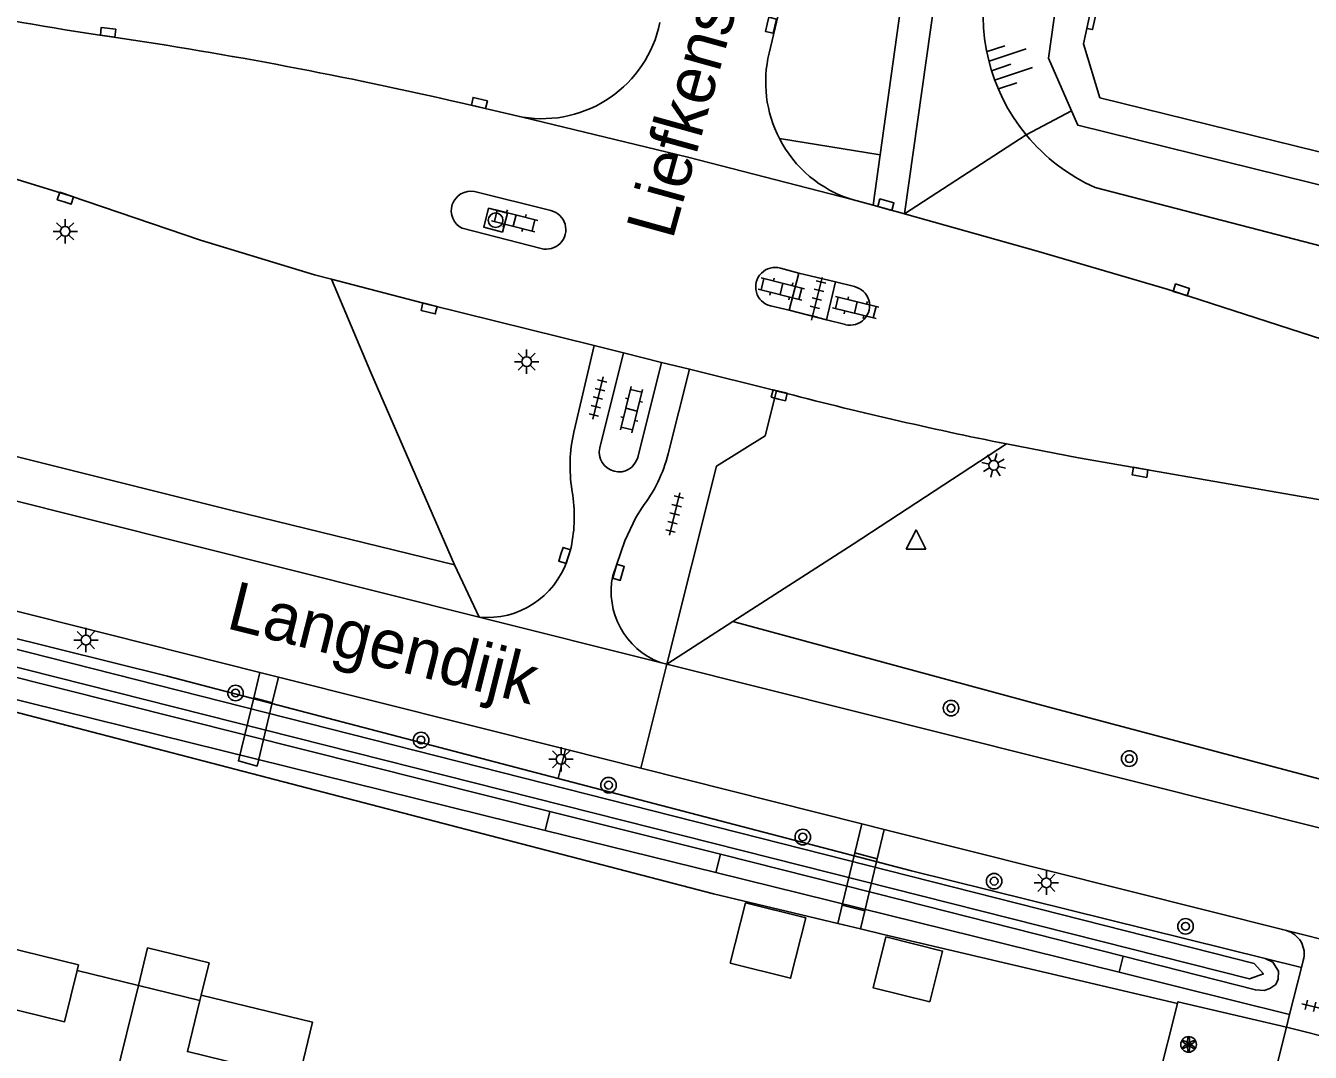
# Model space of a CAD drawing. Extents: x 128000 to 131008, y 398996 to 402500.
# Drawn here: x 128447.5 to 128513.5, y 399591.4 to 399644.1 of the extents above; entities that cross this region are included whole.
import ezdxf

# ---------------------------------------------------------------- set-up
doc = ezdxf.new("R2010")
doc.units = 0
for name, color, linetype in [('gg-afsc-erfafscheiding', 7, 'Continuous'), ('gg-afsc-muur', 7, 'Continuous'), ('gg-anno-openbare ruimte label', 7, 'Continuous'), ('gg-bbg-gedigitaliseerde bijgebouw', 7, 'Continuous'), ('gg-bbg-hoofdgebouw', 7, 'Continuous'), ('gg-bbg-luifel en loopbrug', 7, 'Continuous'), ('gg-bbg-tussenscheiding', 7, 'Continuous'), ('gg-knt-BGT kruinlijn', 7, 'Continuous'), ('gg-knt-verharding', 7, 'Continuous'), ('gg-kntw-beschoeiing', 7, 'Continuous'), ('gg-kntw-bovenkant insteek waterloop', 7, 'Continuous'), ('gg-kntw-midden sloot', 7, 'Continuous'), ('gg-kntw-waterlijn', 7, 'Continuous'), ('gg-kwrk-kunstwerk niveau 01', 7, 'Continuous'), ('gg-kwrk-uitstroombak niveau min 01', 7, 'Continuous'), ('gt-grn-groengrens', 7, 'Continuous'), ('gt-grn-groengrens NZ', 7, 'Continuous'), ('gt-grn-weggrens', 7, 'Continuous'), ('gt-symb-boom', 7, 'Continuous'), ('gt-symb-klinker verharding', 7, 'Continuous'), ('gt-symb-kolk', 7, 'Continuous'), ('gt-symb-lichtmast', 7, 'Continuous'), ('gt-symb-rioolschacht', 7, 'Continuous'), ('gt-symb-solitaire heester', 7, 'Continuous'), ('gt-symb-talud symbool', 7, 'Continuous'), ('gt-symb-tegel verharding', 7, 'Continuous'), ('gt-symb-waterafsluiter', 7, 'Continuous')]:
    doc.layers.add(name, color=color, linetype=linetype)

# ---------------------------------------------------------------- blocks, each defined once
blk = doc.blocks.new('gt0-TALUD_1')
at = {"layer": 'gt-symb-talud symbool'}
for p, q in [((-1, -1), (-1, 0)), ((-0.5, -2), (-0.5, 0)), ((0.5, -2), (0.5, 0)), ((1, -1), (1, 0)), ((0, -1), (0, 0))]:
    blk.add_line(p, q, dxfattribs=at)
blk = doc.blocks.new('gt0-KL1')
at = {"layer": 'gt-symb-klinker verharding'}
for p, q in [((-1.15, 0.3), (1.15, 0.3)), ((-1, -0.3), (-1, 0.3)), ((-0.5, 0.3), (-0.5, 0.45)), ((0, -0.3), (0, 0.3)), ((0.5, 0.3), (0.5, 0.45)), ((1, -0.3), (1, 0.3)), ((-1.15, -0.3), (1.15, -0.3)), ((-0.5, -0.45), (-0.5, -0.3)), ((0.5, -0.45), (0.5, -0.3))]:
    blk.add_line(p, q, dxfattribs=at)
blk = doc.blocks.new('gt0-KOLK')
at = {"layer": 'gt-symb-kolk'}
blk.add_lwpolyline([(0, 0), (0.375, 0), (0.375, 0.4), (-0.375, 0.4), (-0.375, 0), (0, 0)], dxfattribs=at)
blk = doc.blocks.new('gt0-TEG1')
at = {"layer": 'gt-symb-tegel verharding'}
for p, q in [((-1.125, 0), (1.125, 0)), ((-0.9, -0.25), (-0.9, 0.25)), ((-0.45, -0.25), (-0.45, 0.25)), ((0, -0.25), (0, 0.25)), ((0.45, -0.25), (0.45, 0.25)), ((0.9, -0.25), (0.9, 0.25))]:
    blk.add_line(p, q, dxfattribs=at)
blk = doc.blocks.new('gt0-WAFSL')
at = {"layer": 'gt-symb-waterafsluiter'}
for p, q in [((-0.5, -0.333), (0, 0.667)), ((0, 0.667), (0.5, -0.333)), ((0.5, -0.333), (-0.5, -0.333))]:
    blk.add_line(p, q, dxfattribs=at)
blk = doc.blocks.new('gt0-LMAST')
at = {"layer": 'gt-symb-lichtmast'}
for p, q in [((-0.182, 0.173), (-0.447, 0.438)), ((-0.005, 0.246), (-0.005, 0.621)), ((0.172, 0.173), (0.437, 0.438)), ((-0.255, -0.004), (-0.63, -0.004)), ((-0.182, -0.181), (-0.447, -0.446)), ((-0.005, -0.254), (-0.005, -0.629)), ((0.437, -0.446), (0.172, -0.181)), ((0.245, -0.004), (0.62, -0.004))]:
    blk.add_line(p, q, dxfattribs=at)
blk.add_circle((-0.005, -0.004), 0.25, dxfattribs=at)
blk = doc.blocks.new('gt0-BOOM')
at = {"layer": 'gt-symb-boom'}
for radius in [0.4, 0.2]:
    blk.add_circle((0, 0), radius, dxfattribs=at)
blk = doc.blocks.new('gt0-SH')
at = {"layer": 'gt-symb-solitaire heester'}
blk.add_circle((0, 0), 0.4, dxfattribs=at)
for centre, start, end in [((-0.346, 0.2), 270, 30), ((-0.346, -0.2), 330, 90), ((0, 0.4), 210, 330), ((0.346, 0.2), 150, 270), ((0.346, -0.2), 90, 210), ((0, -0.4), 30, 150)]:
    blk.add_arc(centre, 0.4, start, end, dxfattribs=at)
blk = doc.blocks.new('gt0-RS')
at = {"layer": 'gt-symb-rioolschacht'}
blk.add_lwpolyline([(-0.5, -0.5), (0.5, -0.5), (0.5, 0.5), (-0.5, 0.5)], close=True, dxfattribs=at)
blk.add_circle((0, 0), 0.375, dxfattribs=at)

msp = doc.modelspace()

# ---------------------------------------------------------------- linework, layer by layer
at = {"layer": 'gg-afsc-erfafscheiding'}
for p, q in [((128438.77, 399610.993), (128482.884, 399599.507)), ((128491.626, 399597.425), (128506.726, 399593.882)), ((128506.726, 399593.882), (128504.636, 399585.532))]:
    msp.add_line(p, q, dxfattribs=at)
at = {"layer": 'gg-afsc-muur'}
for p, q in [((128482.884, 399599.507), (128489.264, 399597.988)), ((128489.264, 399597.988), (128490.433, 399597.709)), ((128490.433, 399597.709), (128491.626, 399597.425))]:
    msp.add_line(p, q, dxfattribs=at)
at = {"layer": 'gg-bbg-gedigitaliseerde bijgebouw'}
for points in [[(128491.744, 399597.305), (128491.085, 399594.686), (128493.994, 399593.954)], [(128491.744, 399597.305), (128494.653, 399596.572), (128493.994, 399593.954)]]:
    msp.add_lwpolyline(points, dxfattribs=at)
at = {"layer": 'gg-bbg-hoofdgebouw'}
for p, q in [((128453.336, 399594.8), (128450.18, 399595.57)), ((128456.49, 399594.031), (128453.336, 399594.8))]:
    msp.add_line(p, q, dxfattribs=at)
for points in [[(128450.18, 399595.57), (128449.54, 399592.94), (128443.81, 399594.34)], [(128461.575, 399589.997), (128455.85, 399591.401), (128456.49, 399594.031)]]:
    msp.add_lwpolyline(points, dxfattribs=at)
at = {"layer": 'gg-bbg-luifel en loopbrug'}
msp.add_line((128456.558, 399594.31), (128456.49, 399594.031), dxfattribs=at)
for points in [[(128484.526, 399599.054), (128483.745, 399595.951), (128486.848, 399595.169), (128487.629, 399598.272), (128484.526, 399599.054)], [(128450.18, 399595.57), (128450.251, 399595.861), (128444.524, 399597.261)], [(128456.558, 399594.31), (128456.961, 399595.961), (128453.807, 399596.731), (128453.336, 399594.8)], [(128461.575, 399589.997), (128462.286, 399592.911), (128456.558, 399594.31)]]:
    msp.add_lwpolyline(points, dxfattribs=at)
at = {"layer": 'gg-bbg-tussenscheiding'}
msp.add_line((128451.906, 399588.97), (128453.336, 399594.8), dxfattribs=at)
at = {"layer": 'gg-knt-BGT kruinlijn'}
msp.add_line((128502.498, 399635.812), (128623.42, 399604.526), dxfattribs=at)
for centre, radius, start, end in [((128506.462, 399644.689), 9.723, 167.76092, 219.39265), ((128506.464, 399644.697), 9.73, 219.42316, 245.94366)]:
    msp.add_arc(centre, radius, start, end, dxfattribs=at)
at = {"layer": 'gg-knt-verharding'}
for p, q in [((128492.703, 399634.461), (128508.231, 399745.154)), ((128496.095, 399670.695), (128491.445, 399637.493)), ((128489.587, 399658.895), (128485.743, 399642.725)), ((128451.95, 399643.56), (128451.237, 399643.661)), ((128470.844, 399613.733), (128363.689, 399640.622)), ((128473.067, 399639.43), (128469.908, 399640.161)), ((128491.445, 399637.493), (128486.273, 399638.324)), ((128474.531, 399634.627), (128470.607, 399635.602)), ((128490, 399635.193), (128491.082, 399634.902)), ((128491.082, 399634.902), (128492.703, 399634.461)), ((128474.031, 399632.679), (128469.974, 399633.716)), ((128487.269, 399631.407), (128486.323, 399631.67)), ((128486.775, 399629.503), (128487.269, 399631.407)), ((128487.269, 399631.407), (128489.153, 399630.958)), ((128489.153, 399630.958), (128488.689, 399629.015)), ((128490.125, 399630.721), (128489.153, 399630.958)), ((128485.817, 399629.727), (128486.775, 399629.503)), ((128486.775, 399629.503), (128488.689, 399629.015)), ((128488.689, 399629.015), (128489.661, 399628.764)), ((128475.707, 399623.236), (128476.751, 399627.685)), ((128476.751, 399627.685), (128478.263, 399627.31)), ((128478.263, 399627.31), (128477.042, 399622.432)), ((128480.209, 399626.827), (128478.263, 399627.31)), ((128478.988, 399621.939), (128480.209, 399626.827)), ((128480.209, 399626.827), (128481.65, 399626.47)), ((128480.553, 399622.125), (128481.65, 399626.47)), ((128481.65, 399626.47), (128486.115, 399625.363)), ((128486.29, 399625.32), (128486.115, 399625.363)), ((128475.652, 399620.007), (128475.61, 399620.277)), ((128475.372, 399616.676), (128475.521, 399617.142)), ((128438.404, 399616.218), (128459.57, 399610.893)), ((128480.141, 399611.4), (128470.844, 399613.733)), ((128459.257, 399609.592), (128459.57, 399610.893)), ((128459.57, 399610.893), (128460.528, 399610.652)), ((128480.487, 399611.313), (128480.141, 399611.4)), ((128460.211, 399609.336), (128460.528, 399610.652)), ((128460.528, 399610.652), (128475.28, 399606.94)), ((128475.28, 399606.94), (128479.145, 399605.967)), ((128479.145, 399605.967), (128490.499, 399603.111)), ((128490.139, 399601.618), (128490.499, 399603.111)), ((128490.499, 399603.111), (128491.661, 399602.818)), ((128491.299, 399601.315), (128491.661, 399602.818)), ((128491.661, 399602.818), (128512.32, 399597.621)), ((128489.264, 399597.988), (128489.493, 399598.937)), ((128490.433, 399597.709), (128490.656, 399598.634)), ((128512.32, 399597.621), (128517.537, 399596.321)), ((128513.097, 399595.722), (128512.488, 399593.317)), ((128513.19, 399596.09), (128513.097, 399595.722)), ((128512.488, 399593.317), (128512.322, 399592.66)), ((128512.322, 399592.66), (128510.479, 399585.38)), ((128515.751, 399591.786), (128512.322, 399592.66))]:
    msp.add_line(p, q, dxfattribs=at)
for points in [[(128463.249, 399631.094), (128462.38, 399631.32), (128456.53, 399633.1), (128449.82, 399635.39), (128441.02, 399638.09), (128432.11, 399640.41), (128393.627, 399649.915)], [(128473.067, 399639.43), (128481.569, 399637.377), (128490, 399635.193)], [(128492.703, 399634.461), (128499.462, 399632.565), (128506.196, 399630.581), (128517.05, 399627.08), (128525.32, 399624.77), (128614.18, 399602.67), (128618.463, 399601.732), (128622.829, 399600.968)], [(128476.751, 399627.685), (128468.3, 399629.78), (128463.249, 399631.094)], [(128480.487, 399611.313), (128483.044, 399621.497), (128485.545, 399623.042), (128486.115, 399625.363)], [(128621.03, 399590.124), (128579.44, 399603.67), (128572.28, 399605.7), (128523.59, 399617.81), (128515.94, 399619.44), (128501.631, 399621.928), (128497.943, 399622.631)], [(128477.703, 399615.857), (128478.323, 399617.646), (128478.888, 399618.861), (128479.213, 399619.36)], [(128615.399, 399576.485), (128615.66, 399577.39), (128480.487, 399611.313)]]:
    msp.add_lwpolyline(points, dxfattribs=at)
for centre, radius, start, end in [((128476.122, 399807.191), 165.412, 255.10024, 261.34736), ((128474.066, 399645.54), 6.191, 260.71061, 348.38901), ((128418.441, 399417.381), 228.648, 76.99157, 81.5727), ((128491.891, 399641.233), 6.327, 166.35921, 207.37459), ((128491.893, 399641.23), 6.327, 207.34228, 252.59144), ((128470.412, 399634.618), 1.003, 78.78277, 244.11053), ((128474.291, 399633.65), 1.006, 255.01313, 76.19578), ((128486.054, 399630.703), 1.004, 74.43537, 256.37091), ((128489.899, 399629.741), 1.006, 256.3379, 76.98532), ((128538.46, 399824.809), 206.198, 255.34433, 258.66788), ((128483.434, 399621.502), 7.92, 167.34979, 188.89509), ((128478.019, 399622.201), 1.004, 166.69773, 344.86982), ((128473.218, 399623.973), 7.564, 322.42518, 345.86245), ((128468.194, 399618.913), 7.538, 346.41565, 8.34838), ((128471.26, 399618.048), 4.335, 264.49165, 341.55253), ((128481.548, 399615.065), 3.926, 168.36527, 248.99246), ((128511.99, 399596.421), 1.245, 344.59803, 74.6173)]:
    msp.add_arc(centre, radius, start, end, dxfattribs=at)
at = {"layer": 'gg-kntw-beschoeiing'}
msp.add_line((128502.74, 399640.42), (128622.506, 399610.89), dxfattribs=at)
msp.add_lwpolyline([(128502.063, 399643.993), (128501.89, 399643.2), (128502.74, 399640.42)], dxfattribs=at)
at = {"layer": 'gg-kntw-bovenkant insteek waterloop'}
for p, q in [((128474.476, 399603.745), (128422.667, 399616.756)), ((128483.247, 399601.542), (128474.476, 399603.745))]:
    msp.add_line(p, q, dxfattribs=at)
for points in [[(128423.251, 399618.54), (128454.829, 399610.705), (128474.904, 399605.446)], [(128474.904, 399605.446), (128493.058, 399600.69), (128511.226, 399596.19)], [(128503.93, 399596.306), (128492.597, 399599.194), (128483.247, 399601.542)], [(128511.226, 399596.19), (128511.623, 399595.991), (128511.921, 399595.543), (128511.896, 399595.121), (128511.772, 399594.847), (128511.474, 399594.648), (128511.176, 399594.549), (128510.729, 399594.574), (128503.93, 399596.306)]]:
    msp.add_lwpolyline(points, dxfattribs=at)
at = {"layer": 'gg-kntw-midden sloot'}
msp.add_lwpolyline([(128499.736, 399609.202), (128516.644, 399604.724), (128557.833, 399595.187), (128565.918, 399593.182), (128588.829, 399587.823), (128601.71, 399584.632), (128619.44, 399580.541)], dxfattribs=at)
at = {"layer": 'gg-kntw-waterlijn'}
msp.add_lwpolyline([(128510.663, 399595.933), (128511.143, 399595.395), (128510.423, 399595.151), (128423.004, 399617.251), (128422.883, 399617.793), (128423.349, 399618.093), (128510.663, 399595.933)], dxfattribs=at)
at = {"layer": 'gg-kwrk-kunstwerk niveau 01'}
for p, q in [((128460.211, 399609.336), (128459.257, 399609.592)), ((128490.139, 399601.618), (128489.493, 399598.937)), ((128491.299, 399601.315), (128490.139, 399601.618)), ((128490.656, 399598.634), (128491.299, 399601.315)), ((128489.493, 399598.937), (128490.656, 399598.634))]:
    msp.add_line(p, q, dxfattribs=at)
msp.add_lwpolyline([(128459.257, 399609.592), (128458.473, 399606.339), (128459.428, 399606.081), (128460.211, 399609.336)], dxfattribs=at)
at = {"layer": 'gg-kwrk-uitstroombak niveau min 01'}
for points in [[(128502.063, 399643.993), (128502.349, 399643.93), (128503.122, 399647.425), (128502.823, 399647.491)], [(128500.509, 399645.392), (128502.285, 399645.014), (128502.063, 399643.993)]]:
    msp.add_lwpolyline(points, dxfattribs=at)
at = {"layer": 'gt-grn-groengrens'}
for p, q in [((128498.948, 399638.518), (128501.27, 399639.75)), ((128492.703, 399634.461), (128498.948, 399638.518)), ((128469.575, 399616.423), (128470.844, 399613.733)), ((128474.231, 399602.774), (128420.847, 399615.97)), ((128483.883, 399613.502), (128480.487, 399611.313)), ((128499.736, 399609.202), (128483.883, 399613.502)), ((128475.28, 399606.94), (128474.904, 399605.446)), ((128474.476, 399603.745), (128474.231, 399602.774)), ((128483.011, 399600.604), (128474.231, 399602.774)), ((128483.011, 399600.604), (128483.247, 399601.542)), ((128503.721, 399595.484), (128483.011, 399600.604)), ((128503.93, 399596.306), (128503.721, 399595.484)), ((128512.488, 399593.317), (128503.721, 399595.484))]:
    msp.add_line(p, q, dxfattribs=at)
for points in [[(128500.509, 399645.392), (128500.091, 399642.467), (128501.27, 399639.75)], [(128364.205, 399642.72), (128458.084, 399619.233), (128469.575, 399616.423)], [(128623.363, 399608.914), (128501.603, 399639.009), (128501.27, 399639.75)], [(128469.575, 399616.423), (128465.268, 399626.305), (128463.249, 399631.094)], [(128497.943, 399622.631), (128490.061, 399617.483), (128483.883, 399613.502)], [(128506.726, 399593.882), (128506.748, 399593.969), (128512.322, 399592.66)]]:
    msp.add_lwpolyline(points, dxfattribs=at)
at = {"layer": 'gt-grn-groengrens NZ'}
msp.add_line((128511.226, 399596.19), (128513.097, 399595.722), dxfattribs=at)
at = {"layer": 'gt-grn-weggrens'}
for p, q in [((128491.082, 399634.902), (128491.445, 399637.493)), ((128480.487, 399611.313), (128479.145, 399605.967))]:
    msp.add_line(p, q, dxfattribs=at)

# ---------------------------------------------------------------- block references
at = {"layer": 'gt-symb-boom'}
for p in [(128458.323, 399609.831), (128495.088, 399609.055), (128467.856, 399607.415), (128504.246, 399606.462), (128477.489, 399605.098), (128487.471, 399602.429), (128497.304, 399600.16), (128507.138, 399597.84)]:
    msp.add_blockref('gt0-BOOM', p, dxfattribs=at)
at = {"layer": 'gt-symb-klinker verharding'}
for p, rotation in [((128472.666, 399634.111), -14.008443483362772), ((128486.374, 399630.598), -13.994583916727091), ((128490.194, 399629.642), 165.9915565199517), ((128478.672, 399624.397), 75.99155651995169)]:
    msp.add_blockref('gt0-KL1', p, dxfattribs=dict(at, rotation=rotation))
at = {"layer": 'gt-symb-kolk'}
for p, rotation in [((128485.643, 399644.201), -103.59156043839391), ((128451.751, 399643.594), -7.068140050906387), ((128470.807, 399639.965), -13.119144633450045), ((128449.522, 399635.07), -18.308068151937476), ((128491.687, 399634.74), -15.7172524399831), ((128506.857, 399630.36), -17.873421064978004), ((128468.222, 399629.405), -13.591560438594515), ((128486.215, 399624.943), -13.939014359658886), ((128504.772, 399620.977), -9.377579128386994), ((128475.041, 399616.96), -107.27542027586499), ((128477.811, 399616.09), -106.38630565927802)]:
    msp.add_blockref('gt0-KOLK', p, dxfattribs=dict(at, rotation=rotation))
at = {"layer": 'gt-symb-lichtmast'}
for p in [(128449.575, 399633.564), (128473.286, 399626.865), (128450.64, 399612.554), (128475.056, 399606.428), (128499.993, 399600.081)]:
    msp.add_blockref('gt0-LMAST', p, dxfattribs=at)
at = {"layer": 'gt-symb-lichtmast', "rotation": -13.952823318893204}
msp.add_blockref('gt0-LMAST', (128497.291, 399621.538), dxfattribs=at)
at = {"layer": 'gt-symb-rioolschacht', "rotation": 75.4080437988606}
msp.add_blockref('gt0-RS', (128471.688, 399634.134), dxfattribs=at)
at = {"layer": 'gt-symb-solitaire heester'}
msp.add_blockref('gt0-SH', (128507.294, 399591.771), dxfattribs=at)
at = {"layer": 'gt-symb-talud symbool', "xscale": 0.9999129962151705, "yscale": 0.9999129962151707, "rotation": 108.36246843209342}
msp.add_blockref('gt0-TALUD_1', (128497.211, 399641.83), dxfattribs=at)
at = {"layer": 'gt-symb-tegel verharding'}
for p, rotation in [((128488.194, 399630.087), -103.77214543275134), ((128476.945, 399624.993), -103.7721454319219), ((128480.886, 399619.032), -103.77214543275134), ((128514.212, 399593.594), -13.952823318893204)]:
    msp.add_blockref('gt0-TEG1', p, dxfattribs=dict(at, rotation=rotation))
at = {"layer": 'gt-symb-waterafsluiter'}
msp.add_blockref('gt0-WAFSL', (128493.291, 399617.551), dxfattribs=at)

# ---------------------------------------------------------------- texts
at = {"layer": 'gg-anno-openbare ruimte label'}
for s, rotation, p in [('Liefkenshoekpad', 74.5, (128480.78, 399633.086)), ('Langendijk', 345.9, (128457.785, 399613.179))]:
    msp.add_text(s, height=2.5, rotation=rotation, dxfattribs=at).set_placement(p)

doc.saveas('drawing.dxf')
